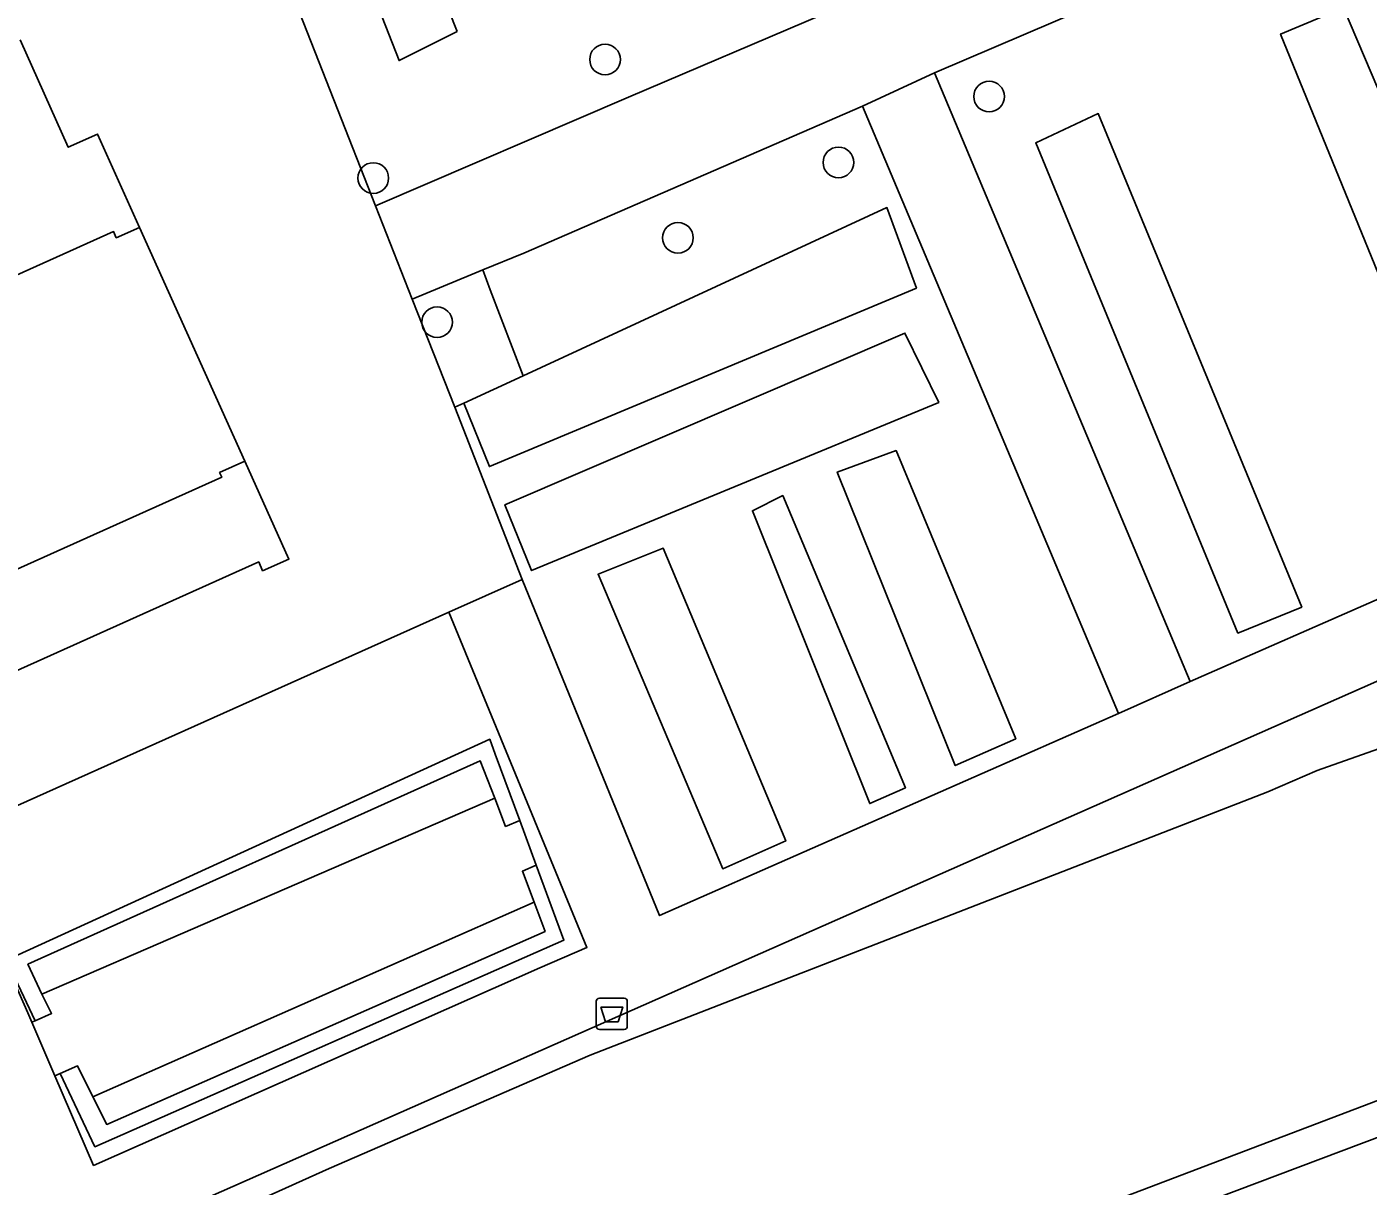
# Model space of a CAD drawing. Extents: x 161248 to 161848, y 384871 to 385383.
# Drawn here: x 161537.26 to 161580.03, y 385075.88 to 385112.84 of the extents above; entities that cross this region are included whole.
import ezdxf

# ---------------------------------------------------------------- set-up
doc = ezdxf.new("R2010")
doc.units = 0
for name, color, linetype in [('IMGEO_Afvalbak', 7, 'Continuous'), ('IMGEO_Boom', 7, 'Continuous'), ('IMGEO_Groenvoorziening', 7, 'Continuous'), ('IMGEO_Haag', 7, 'Continuous'), ('IMGEO_Pand', 7, 'Continuous'), ('IMGEO_Rijbaan_lokaal_open', 7, 'Continuous'), ('IMGEO_Voetpad_gesloten', 7, 'Continuous'), ('IMGEO_Voetpad_halfverhard', 7, 'Continuous'), ('IMGEO_Voetpad_open', 7, 'Continuous')]:
    doc.layers.add(name, color=color, linetype=linetype)

msp = doc.modelspace()

# ---------------------------------------------------------------- linework, layer by layer
at = {"layer": 'IMGEO_Afvalbak'}
for p, q in [((161555.417, 385080.975), (161555.417, 385081.775)), ((161555.417, 385081.775), (161555.417, 385080.975)), ((161555.517, 385081.875), (161556.307, 385081.875)), ((161556.307, 385081.875), (161555.517, 385081.875)), ((161556.407, 385081.775), (161556.407, 385080.975)), ((161556.407, 385080.975), (161556.407, 385081.775)), ((161556.307, 385080.875), (161555.517, 385080.875)), ((161555.517, 385080.875), (161556.307, 385080.875))]:
    msp.add_line(p, q, dxfattribs=at)
msp.add_lwpolyline([(161555.56, 385081.589), (161556.264, 385081.589), (161556.115, 385081.119), (161555.709, 385081.119), (161555.56, 385081.589)], dxfattribs=at)
for centre, start, end in [((161555.517, 385081.775), 90, 180), ((161555.517, 385081.775), 90, 180), ((161556.307, 385081.775), 0, 90), ((161556.307, 385081.775), 360, 90), ((161555.517, 385080.975), 180, 270), ((161555.517, 385080.975), 180, 270), ((161556.307, 385080.975), 270, 0), ((161556.307, 385080.975), 270, 0)]:
    msp.add_arc(centre, 0.1, start, end, dxfattribs=at)
at = {"layer": 'IMGEO_Boom'}
for centre in [(161555.697, 385111.8), (161567.944, 385110.62), (161563.139, 385108.518), (161548.308, 385108.021), (161558.022, 385106.115), (161550.342, 385103.425)]:
    msp.add_circle(centre, 0.489, dxfattribs=at)
at = {"layer": 'IMGEO_Groenvoorziening'}
for points in [[(161554.176, 385133.445), (161540.43, 385127.437), (161540.403, 385127.425), (161548.381, 385107.13), (161556.441, 385110.602), (161562.684, 385113.257), (161557.486, 385125.644)], [(161550.983, 385112.696), (161544.678, 385128.592), (161542.837, 385127.817), (161549.13, 385111.768)], [(161550.983, 385112.696), (161549.13, 385111.768), (161542.837, 385127.817), (161544.678, 385128.592)], [(161583.655, 385099.533), (161584.327, 385101.515), (161579.243, 385113.449), (161577.237, 385112.61), (161582.729, 385099.152)], [(161577.237, 385112.61), (161579.243, 385113.449), (161584.327, 385101.515), (161583.655, 385099.533), (161582.729, 385099.152)], [(161563.904, 385110.316), (161553.109, 385105.628), (161551.805, 385105.091), (161552.038, 385104.462), (161553.083, 385101.713), (161564.684, 385107.078), (161565.625, 385104.514), (161552.012, 385098.821), (161551.193, 385100.839), (161550.903, 385100.713), (161553.06, 385095.226), (161557.436, 385084.504), (161572.07, 385090.95)], [(161571.425, 385110.078), (161569.433, 385109.146), (161575.878, 385093.512), (161577.912, 385094.344)], [(161577.912, 385094.344), (161575.878, 385093.512), (161569.433, 385109.146), (161571.425, 385110.078)], [(161551.193, 385100.839), (161552.012, 385098.821), (161565.625, 385104.514), (161564.684, 385107.078), (161553.083, 385101.713)], [(161552.038, 385104.462), (161551.805, 385105.091), (161551.415, 385104.93), (161549.548, 385104.161), (161550.903, 385100.713), (161551.193, 385100.839), (161553.083, 385101.713)], [(161566.338, 385100.869), (161565.257, 385103.078), (161552.506, 385097.603), (161553.357, 385095.506)], [(161553.357, 385095.506), (161552.506, 385097.603), (161565.257, 385103.078), (161566.338, 385100.869)], [(161564.98, 385099.332), (161563.101, 385098.645), (161566.862, 385089.288), (161568.793, 385090.145)], [(161563.101, 385098.645), (161564.98, 385099.332), (161568.793, 385090.145), (161566.862, 385089.288)], [(161561.362, 385097.895), (161560.398, 385097.411), (161564.136, 385088.078), (161565.276, 385088.584)], [(161560.398, 385097.411), (161561.362, 385097.895), (161565.276, 385088.584), (161564.136, 385088.078)], [(161557.555, 385096.216), (161555.473, 385095.389), (161559.448, 385085.997), (161561.457, 385086.889)], [(161561.457, 385086.889), (161559.448, 385085.997), (161555.473, 385095.389), (161557.555, 385096.216)], [(161552.019, 385090.129), (161552.195, 385089.652), (161552.976, 385087.535), (161553.501, 385086.113), (161554.385, 385083.718), (161539.432, 385077.137), (161538.324, 385079.473), (161538.157, 385079.401), (161539.39, 385076.539), (161553.618, 385082.839), (161555.12, 385083.489), (161550.712, 385094.175), (161534.793, 385087.051), (161537.292, 385081.408), (161537.421, 385081.109), (161537.526, 385081.156), (161536.61, 385083.086)], [(161546.898, 385076.445), (161555.221, 385080.061), (161576.826, 385088.455), (161578.405, 385089.13), (161583.611, 385090.971), (161582.461, 385092.975), (161582.198, 385092.828), (161581.929, 385092.695), (161530.726, 385070.086), (161528.198, 385068.97), (161526.333, 385068.119), (161519.737, 385065.162), (161517.388, 385070.417), (161517.114, 385071.036), (161516.497, 385070.729), (161518.098, 385067.11), (161519.266, 385064.472), (161519.439, 385064.08)], [(161552.195, 385089.652), (161552.019, 385090.129), (161536.61, 385083.086), (161537.526, 385081.156), (161538.052, 385081.386), (161537.744, 385082.006), (161537.297, 385082.955), (161551.719, 385089.438), (161552.188, 385088.25), (161552.528, 385087.347), (161552.976, 385087.535)], [(161552.188, 385088.25), (161551.719, 385089.438), (161537.297, 385082.955), (161537.744, 385082.006)], [(161553.434, 385084.936), (161553.064, 385085.921), (161553.501, 385086.113), (161552.976, 385087.535), (161552.528, 385087.347), (161552.188, 385088.25), (161537.744, 385082.006), (161538.052, 385081.386), (161537.526, 385081.156), (161537.421, 385081.109), (161538.157, 385079.401), (161538.324, 385079.473), (161538.881, 385079.716), (161539.37, 385078.731)], [(161553.501, 385086.113), (161553.064, 385085.921), (161553.434, 385084.936), (161553.783, 385083.999), (161539.808, 385077.849), (161539.37, 385078.731), (161538.881, 385079.716), (161538.324, 385079.473), (161539.432, 385077.137), (161554.385, 385083.718)], [(161539.37, 385078.731), (161539.808, 385077.849), (161553.783, 385083.999), (161553.434, 385084.936)]]:
    msp.add_lwpolyline(points, close=True, dxfattribs=at)
for points in [[(161581.098, 385117.749), (161575.806, 385115.485), (161566.198, 385111.375), (161574.358, 385091.965), (161580.659, 385094.734)], [(161589.28, 385082.44), (161583.611, 385090.971), (161578.405, 385089.13), (161576.826, 385088.455), (161555.221, 385080.061), (161546.898, 385076.445), (161519.439, 385064.08), (161519.074, 385063.916), (161512.396, 385060.909), (161515.187, 385054.666), (161520.946, 385056.425), (161531.74, 385060.145), (161584.888, 385080.338)]]:
    msp.add_lwpolyline(points, dxfattribs=at)
at = {"layer": 'IMGEO_Haag'}
for points in [[(161552.195, 385089.652), (161552.019, 385090.129), (161536.61, 385083.086), (161537.526, 385081.156), (161538.052, 385081.386), (161537.744, 385082.006), (161537.297, 385082.955), (161551.719, 385089.438), (161552.188, 385088.25), (161552.528, 385087.347), (161552.976, 385087.535)], [(161553.501, 385086.113), (161553.064, 385085.921), (161553.434, 385084.936), (161553.783, 385083.999), (161539.808, 385077.849), (161539.37, 385078.731), (161538.881, 385079.716), (161538.324, 385079.473), (161539.432, 385077.137), (161554.385, 385083.718)]]:
    msp.add_lwpolyline(points, close=True, dxfattribs=at)
at = {"layer": 'IMGEO_Pand'}
for points in [[(161524.736, 385099.445), (161540.026, 385106.314), (161540.114, 385106.118), (161540.85, 385106.449), (161539.515, 385109.421), (161538.583, 385109.002), (161537.044, 385112.427)], [(161514.171, 385082.086), (161544.654, 385095.78), (161544.78, 385095.5), (161545.617, 385095.875), (161544.216, 385098.993), (161543.409, 385098.631), (161543.475, 385098.484), (161528.242, 385091.641)]]:
    msp.add_lwpolyline(points, dxfattribs=at)
at = {"layer": 'IMGEO_Rijbaan_lokaal_open'}
msp.add_lwpolyline([(161586.502, 385079.759), (161585.906, 385079.534), (161529.392, 385058.239), (161520.264, 385055.172), (161506.266, 385050.857), (161508.319, 385044.433), (161516.58, 385046.703), (161521.95, 385048.386), (161525.446, 385049.549), (161527.874, 385050.388), (161535.71, 385053.309), (161590.259, 385074.054)], dxfattribs=at)
at = {"layer": 'IMGEO_Voetpad_gesloten'}
msp.add_lwpolyline([(161572.305, 385138.458), (161573.137, 385136.607), (161575.235, 385131.591), (161575.732, 385130.404), (161579.792, 385120.701), (161564.738, 385114.198), (161562.684, 385113.257), (161556.441, 385110.602), (161548.381, 385107.13), (161549.548, 385104.161), (161551.415, 385104.93), (161551.805, 385105.091), (161553.109, 385105.628), (161563.904, 385110.316), (161566.198, 385111.375), (161575.806, 385115.485), (161581.098, 385117.749), (161583.456, 385118.758), (161578.29, 385131.247), (161576.233, 385136.224), (161574.719, 385139.968), (161573.928, 385141.935), (161572.832, 385144.889), (161573.574, 385146.221)], dxfattribs=at)
at = {"layer": 'IMGEO_Voetpad_halfverhard'}
msp.add_lwpolyline([(161566.198, 385111.375), (161563.904, 385110.316), (161572.07, 385090.95), (161574.358, 385091.965)], close=True, dxfattribs=at)
for points in [[(161580.659, 385094.734), (161574.358, 385091.965), (161572.07, 385090.95), (161557.436, 385084.504), (161553.06, 385095.226), (161550.712, 385094.175), (161555.12, 385083.489), (161553.618, 385082.839), (161539.39, 385076.539), (161538.157, 385079.401), (161537.421, 385081.109), (161537.292, 385081.408), (161534.793, 385087.051)], [(161530.726, 385070.086), (161581.929, 385092.695)]]:
    msp.add_lwpolyline(points, dxfattribs=at)
at = {"layer": 'IMGEO_Voetpad_open'}
for points in [[(161534.793, 385087.051), (161550.712, 385094.175), (161553.06, 385095.226), (161550.903, 385100.713), (161549.548, 385104.161), (161548.381, 385107.13), (161540.403, 385127.425), (161537.695, 385126.241), (161539.975, 385120.475), (161540.248, 385119.797), (161511.359, 385106.851)], [(161537.044, 385112.427), (161538.583, 385109.002), (161539.515, 385109.421), (161540.85, 385106.449), (161544.216, 385098.993), (161545.617, 385095.875), (161544.78, 385095.5), (161544.654, 385095.78), (161514.171, 385082.086)], [(161584.888, 385080.338), (161531.74, 385060.145), (161520.946, 385056.425), (161515.187, 385054.666), (161505.845, 385051.813)], [(161506.266, 385050.857), (161520.264, 385055.172), (161529.392, 385058.239), (161585.906, 385079.534), (161586.502, 385079.759)]]:
    msp.add_lwpolyline(points, dxfattribs=at)
msp.add_lwpolyline([(161540.85, 385106.449), (161540.114, 385106.118), (161540.026, 385106.314), (161524.736, 385099.445), (161528.242, 385091.641), (161543.475, 385098.484), (161543.409, 385098.631), (161544.216, 385098.993)], close=True, dxfattribs=at)

doc.saveas('drawing.dxf')
